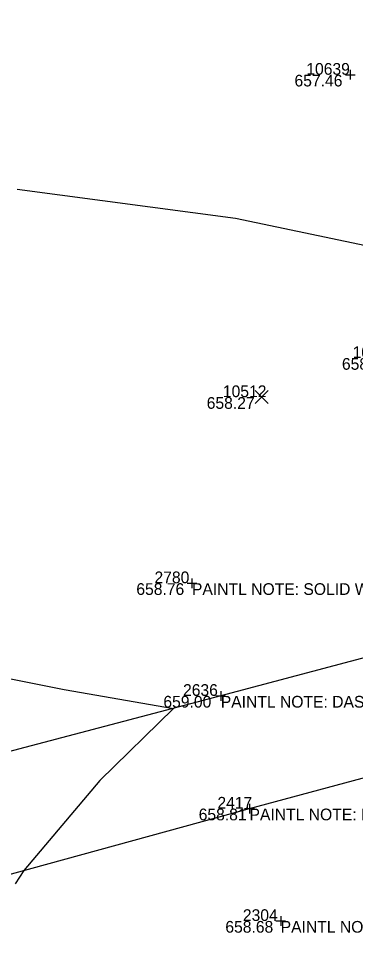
# Model space of a CAD drawing. Extents: x 2129350 to 2137777, y 657588 to 659885.
# Drawn here: x 2132375.5 to 2132410, y 658515.9 to 658611.5 of the extents above; entities that cross this region are included whole.
import ezdxf

# ---------------------------------------------------------------- set-up
doc = ezdxf.new("R2010")
doc.units = 0
for name, color, linetype in [('DT_X_Contour_Minor', 7, 'Continuous'), ('PV_X_COP', 7, 'Continuous'), ('SV_X_Random_Point', 7, 'Continuous'), ('SV_X_Shot_Marker', 7, 'Continuous'), ('SV_X_Text_Comment', 7, 'Continuous'), ('SV_X_Text_Elevation', 7, 'Continuous'), ('SV_X_Text_Name', 7, 'Continuous')]:
    doc.layers.add(name, color=color, linetype=linetype)

msp = doc.modelspace()

# ---------------------------------------------------------------- linework, layer by layer
at = {"layer": 'DT_X_Contour_Minor'}
for points in [[(2132375.379, 658593.963), (2132397.737, 658591.01), (2132417.456, 658586.88), (2132414.975, 658579.814), (2132414.348, 658579.34), (2132411.794, 658578.658), (2132415.334, 658579.08), (2132415.111, 658578.712), (2132414.929, 658578.405), (2132414.785, 658578.156), (2132414.673, 658577.96), (2132414.587, 658577.805), (2132414.522, 658577.684), (2132415.931, 658578.282), (2132416.373, 658578.619), (2132430.588, 658582.491), (2132430.62, 658582.389), (2132431.648, 658582.665), (2132435.4, 658583.688), (2132457.845, 658589.808), (2132459.23, 658590.281), (2132459.235, 658590.386), (2132460.177, 658590.438), (2132482.082, 658596.409)], [(2132369.066, 658544.921), (2132380.192, 658542.691), (2132391.394, 658540.761), (2132383.861, 658533.372), (2132376.065, 658524.14), (2132375.179, 658522.773)]]:
    msp.add_lwpolyline(points, dxfattribs=at)
at = {"layer": 'PV_X_COP'}
for points in [[(2132158.557, 658463.819), (2132206.059, 658477.425), (2132254.457, 658490.671), (2132302.652, 658503.875), (2132350.765, 658517.201), (2132399.185, 658530.482), (2132447.472, 658543.514), (2132495.635, 658557.077), (2132543.815, 658570.086), (2132591.553, 658583.089), (2132640.05, 658596.448), (2132688.424, 658610.147), (2132736.652, 658623.317), (2132784.372, 658636.37), (2132832.923, 658649.951), (2132881.169, 658663.772), (2132929.561, 658676.421), (2132976.851, 658690.094), (2133025.728, 658703.104), (2133073.543, 658716.202), (2133122.487, 658729.468), (2133170.198, 658742.404), (2133218.348, 658756.095)], [(2132830.061, 658661.482), (2132781.461, 658647.758), (2132733.662, 658634.261), (2132685.082, 658621.653), (2132636.777, 658608.369), (2132588.983, 658595.345), (2132540.408, 658581.571), (2132492.625, 658568.332), (2132444.225, 658554.783), (2132396.239, 658542.037), (2132348.053, 658529.349), (2132299.134, 658515.126), (2132251.461, 658501.252), (2132202.83, 658488.375), (2132155.559, 658475.631)]]:
    msp.add_lwpolyline(points, dxfattribs=at)
at = {"layer": 'SV_X_Random_Point'}
for p, q in [((2132399.755, 658571.992), (2132401.089, 658573.328)), ((2132399.755, 658573.328), (2132401.089, 658571.992))]:
    msp.add_line(p, q, dxfattribs=at)
at = {"layer": 'SV_X_Shot_Marker'}
for p, q in [((2132409.498, 658606.205), (2132409.498, 658605.205)), ((2132408.998, 658605.705), (2132409.998, 658605.705)), ((2132409.498, 658605.705), (2132409.498, 658605.705)), ((2132392.789, 658553.586), (2132393.789, 658553.586)), ((2132393.289, 658554.086), (2132393.289, 658553.086)), ((2132393.289, 658553.586), (2132393.289, 658553.586)), ((2132395.739, 658542.037), (2132396.739, 658542.037)), ((2132396.239, 658542.537), (2132396.239, 658541.537)), ((2132396.239, 658542.037), (2132396.239, 658542.037)), ((2132398.685, 658530.482), (2132399.685, 658530.482)), ((2132399.185, 658530.982), (2132399.185, 658529.982)), ((2132399.185, 658530.482), (2132399.185, 658530.482)), ((2132402.377, 658519.465), (2132402.377, 658518.465)), ((2132401.877, 658518.965), (2132402.877, 658518.965)), ((2132402.377, 658518.965), (2132402.377, 658518.965))]:
    msp.add_line(p, q, dxfattribs=at)

# ---------------------------------------------------------------- texts
at = {"layer": 'SV_X_Text_Comment'}
for s, p in [('PAINTL NOTE: SOLID WHITE', (2132393.289, 658552.386)), ('PAINTL NOTE: DASHED WHITE', (2132396.239, 658540.837)), ('PAINTL NOTE: DASHED WHITE', (2132399.185, 658529.282)), ('PAINTL NOTE: SOLID YELLOW', (2132402.377, 658517.765))]:
    msp.add_text(s, height=1.2, dxfattribs=at).set_placement(p)
at = {"layer": 'SV_X_Text_Elevation'}
for s, p in [('657.46', (2132403.791, 658604.505)), ('658.18', (2132408.649, 658575.464)), ('658.27', (2132394.8, 658571.46)), ('658.76', (2132387.592, 658552.386)), ('659.00', (2132390.362, 658540.837)), ('658.81', (2132393.978, 658529.282)), ('658.68', (2132396.708, 658517.765))]:
    msp.add_text(s, height=1.2, dxfattribs=at).set_placement(p)
at = {"layer": 'SV_X_Text_Name'}
for s, p in [('10639', (2132405.001, 658605.705)), ('10510', (2132409.746, 658576.664)), ('10512', (2132396.455, 658572.66)), ('2780', (2132389.453, 658553.586)), ('2636', (2132392.375, 658542.037)), ('2417', (2132395.898, 658530.482)), ('2304', (2132398.503, 658518.965))]:
    msp.add_text(s, height=1.2, dxfattribs=at).set_placement(p)

doc.saveas('drawing.dxf')
